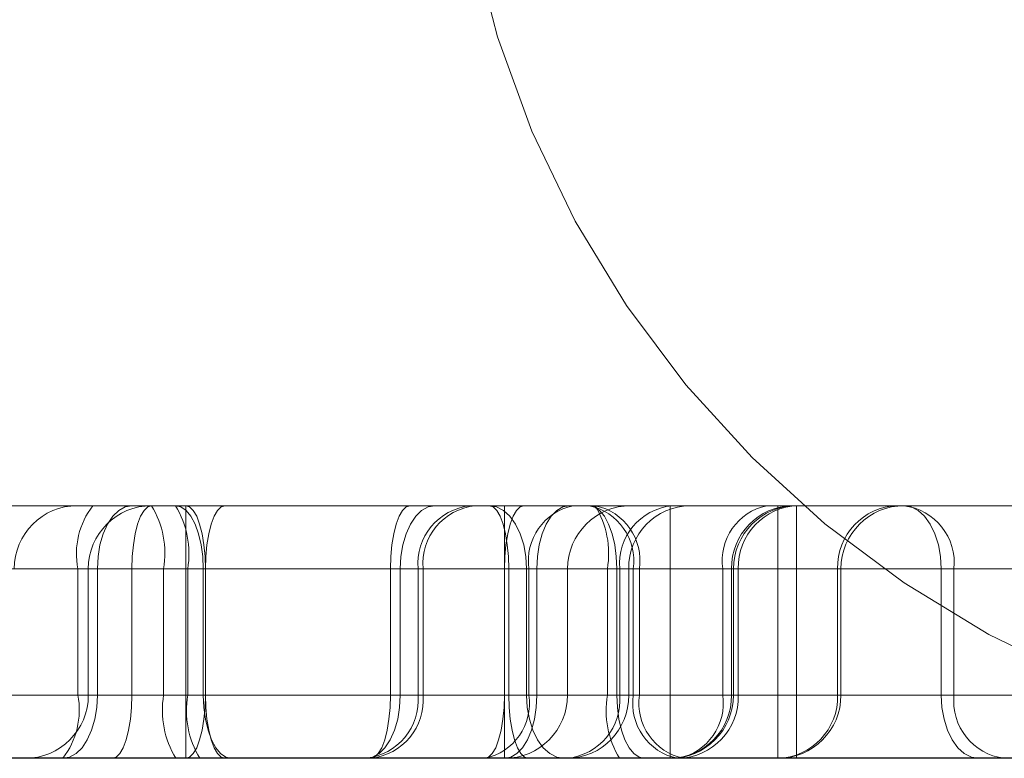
# Model space of a CAD drawing. Header units: inches. Extents: x 1907 to 2452, y -210 to -54.
# Tile 582 of 656: x 1946.87 to 1946.9313, y -84.0844 to -84.0384. Entities that reach past the tile are written whole.
import ezdxf

# ---------------------------------------------------------------- set-up
doc = ezdxf.new("R2010")
doc.units = ezdxf.units.IN
doc.header["$LTSCALE"] = 0.5
doc.header["$MEASUREMENT"] = 0
doc.linetypes.add('HIDDEN', pattern=[0.22499999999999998, 0.15, -0.075])
doc.layers.add('APP-M-S', color=30, linetype='Continuous')

msp = doc.modelspace()

# ---------------------------------------------------------------- linework, layer by layer
at = {"layer": 'APP-M-S', "linetype": 'HIDDEN', "lineweight": 18}
for p, q in [((1946.950739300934, -84.06869681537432), (1946.643652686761, -84.06869681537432)), ((1946.875780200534, -84.06936032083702), (1946.876152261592, -84.06899650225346)), ((1946.875780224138, -84.0693603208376), (1946.876152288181, -84.0689965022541)), ((1946.876152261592, -84.06899650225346), (1946.876555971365, -84.06877246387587)), ((1946.876152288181, -84.0689965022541), (1946.876556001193, -84.06877246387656)), ((1946.876555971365, -84.06877246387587), (1946.876975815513, -84.06869681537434)), ((1946.876556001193, -84.06877246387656), (1946.87697584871, -84.06869681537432)), ((1946.877730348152, -84.06899650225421), (1946.87751915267, -84.0693603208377)), ((1946.877730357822, -84.06899650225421), (1946.877519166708, -84.0693603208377)), ((1946.877959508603, -84.06877246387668), (1946.877730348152, -84.06899650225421)), ((1946.877959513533, -84.06877246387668), (1946.877730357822, -84.06899650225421)), ((1946.878197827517, -84.06869681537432), (1946.877959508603, -84.06877246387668)), ((1946.878197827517, -84.06869681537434), (1946.877959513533, -84.06877246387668)), ((1946.879696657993, -84.06869681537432), (1946.880034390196, -84.06877246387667)), ((1946.879696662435, -84.06869681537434), (1946.880034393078, -84.06877246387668)), ((1946.880034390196, -84.06877246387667), (1946.88035914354, -84.06899650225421)), ((1946.880034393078, -84.06877246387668), (1946.880359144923, -84.06899650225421)), ((1946.88033588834, -84.07263382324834), (1946.88033588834, -84.06869681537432)), ((1946.88033588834, -84.06869681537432), (1946.88033588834, -84.07263382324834)), ((1946.88057420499, -84.06877246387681), (1946.88033588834, -84.06869681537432)), ((1946.88035914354, -84.06899650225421), (1946.880658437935, -84.0693603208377)), ((1946.880359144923, -84.06899650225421), (1946.880658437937, -84.0693603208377)), ((1946.880803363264, -84.06899650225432), (1946.88057420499, -84.06877246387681)), ((1946.88101455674, -84.06936032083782), (1946.880803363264, -84.06899650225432)), ((1946.882311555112, -84.06899650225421), (1946.882100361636, -84.0693603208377)), ((1946.882540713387, -84.06877246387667), (1946.882311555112, -84.06899650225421)), ((1946.882779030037, -84.06869681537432), (1946.882540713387, -84.06877246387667)), ((1946.893630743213, -84.06936032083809), (1946.893841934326, -84.06899650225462)), ((1946.89363077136, -84.06936032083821), (1946.893841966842, -84.06899650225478)), ((1946.893841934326, -84.06899650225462), (1946.894071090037, -84.06877246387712)), ((1946.893841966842, -84.06899650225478), (1946.894071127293, -84.06877246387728)), ((1946.894071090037, -84.06877246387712), (1946.894309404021, -84.06869681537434)), ((1946.894071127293, -84.06877246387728), (1946.894309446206, -84.06869681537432)), ((1946.895033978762, -84.06899650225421), (1946.894661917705, -84.0693603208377)), ((1946.895034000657, -84.06899650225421), (1946.894661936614, -84.0693603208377)), ((1946.895437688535, -84.06877246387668), (1946.895033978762, -84.06899650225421)), ((1946.895437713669, -84.06877246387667), (1946.895034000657, -84.06899650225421)), ((1946.895857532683, -84.06869681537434), (1946.895437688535, -84.06877246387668)), ((1946.895857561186, -84.06869681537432), (1946.895437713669, -84.06877246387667)), ((1946.899699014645, -84.06877246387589), (1946.899244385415, -84.06869681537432)), ((1946.899244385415, -84.06869681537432), (1946.899482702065, -84.06877246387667)), ((1946.899482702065, -84.06877246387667), (1946.89971186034, -84.06899650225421)), ((1946.900136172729, -84.06899650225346), (1946.899699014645, -84.06877246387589)), ((1946.89971186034, -84.06899650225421), (1946.899923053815, -84.0693603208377)), ((1946.900539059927, -84.06936032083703), (1946.900136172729, -84.06899650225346)), ((1946.900194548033, -84.06869681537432), (1946.900194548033, -84.07263382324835)), ((1946.900733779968, -84.06936032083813), (1946.900944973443, -84.06899650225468)), ((1946.900944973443, -84.06899650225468), (1946.901174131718, -84.06877246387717)), ((1946.901174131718, -84.06877246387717), (1946.901412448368, -84.06869681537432)), ((1946.903109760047, -84.06936032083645), (1946.903458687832, -84.06899650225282)), ((1946.903458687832, -84.06899650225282), (1946.903837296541, -84.06877246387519)), ((1946.903837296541, -84.06877246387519), (1946.904231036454, -84.06869681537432)), ((1946.905803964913, -84.0687724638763), (1946.905466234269, -84.06869681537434)), ((1946.905803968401, -84.06877246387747), (1946.905466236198, -84.06869681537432)), ((1946.906128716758, -84.06899650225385), (1946.905803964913, -84.0687724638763)), ((1946.906128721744, -84.06899650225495), (1946.905803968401, -84.06877246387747)), ((1946.906428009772, -84.06936032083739), (1946.906128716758, -84.06899650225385)), ((1946.906428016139, -84.06936032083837), (1946.906128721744, -84.06899650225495)), ((1946.910531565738, -84.06869681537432), (1946.910531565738, -84.07263382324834)), ((1946.910531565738, -84.06869681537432), (1946.910531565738, -84.07263382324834)), ((1946.910531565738, -84.06869681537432), (1946.910531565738, -84.07263382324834)), ((1946.917232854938, -84.06869681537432), (1946.917232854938, -84.07263382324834)), ((1946.918405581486, -84.07263382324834), (1946.918405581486, -84.06869681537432)), ((1946.918405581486, -84.07263382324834), (1946.918405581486, -84.06869681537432)), ((1946.918405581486, -84.07263382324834), (1946.918405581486, -84.06869681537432)), ((1946.925087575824, -84.06869681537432), (1946.925542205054, -84.06877246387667)), ((1946.925542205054, -84.06877246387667), (1946.925979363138, -84.06899650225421)), ((1946.925979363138, -84.06899650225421), (1946.926382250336, -84.0693603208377)), ((1946.87545408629, -84.06984993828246), (1946.875780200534, -84.06936032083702)), ((1946.875454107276, -84.06984993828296), (1946.875780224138, -84.0693603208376)), ((1946.87751915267, -84.0693603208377), (1946.877334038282, -84.06984993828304)), ((1946.877519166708, -84.0693603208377), (1946.87733405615, -84.06984993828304)), ((1946.880658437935, -84.0693603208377), (1946.880920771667, -84.06984993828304)), ((1946.880658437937, -84.0693603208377), (1946.880920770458, -84.06984993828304)), ((1946.881199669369, -84.06984993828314), (1946.88101455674, -84.06936032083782)), ((1946.882100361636, -84.0693603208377), (1946.881915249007, -84.06984993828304)), ((1946.893445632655, -84.06984993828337), (1946.893630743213, -84.06936032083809)), ((1946.893445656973, -84.06984993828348), (1946.89363077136, -84.06936032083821)), ((1946.894661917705, -84.0693603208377), (1946.89433580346, -84.06984993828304)), ((1946.894661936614, -84.0693603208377), (1946.894335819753, -84.06984993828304)), ((1946.899923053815, -84.0693603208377), (1946.900108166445, -84.06984993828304)), ((1946.900892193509, -84.06984993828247), (1946.900539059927, -84.06936032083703)), ((1946.900548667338, -84.0698499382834), (1946.900733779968, -84.06936032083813)), ((1946.902803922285, -84.06984993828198), (1946.903109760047, -84.06936032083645)), ((1946.906690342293, -84.06984993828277), (1946.906428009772, -84.06936032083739)), ((1946.906690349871, -84.06984993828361), (1946.906428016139, -84.06936032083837)), ((1946.926382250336, -84.0693603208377), (1946.926735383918, -84.06984993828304)), ((1946.875186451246, -84.07044653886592), (1946.87545408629, -84.06984993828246)), ((1946.875186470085, -84.0704465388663), (1946.875454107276, -84.06984993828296)), ((1946.877334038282, -84.06984993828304), (1946.87718211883, -84.07044653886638)), ((1946.87733405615, -84.06984993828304), (1946.87718213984, -84.07044653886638)), ((1946.880920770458, -84.06984993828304), (1946.881136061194, -84.07044653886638)), ((1946.880920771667, -84.06984993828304), (1946.881136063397, -84.07044653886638)), ((1946.881351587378, -84.07044653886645), (1946.881199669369, -84.06984993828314)), ((1946.881915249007, -84.06984993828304), (1946.881763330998, -84.07044653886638)), ((1946.893293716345, -84.07044653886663), (1946.893445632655, -84.06984993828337)), ((1946.893293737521, -84.07044653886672), (1946.893445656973, -84.06984993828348)), ((1946.89433580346, -84.06984993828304), (1946.894068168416, -84.07044653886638)), ((1946.894335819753, -84.06984993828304), (1946.894068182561, -84.07044653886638)), ((1946.900108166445, -84.06984993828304), (1946.900260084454, -84.07044653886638)), ((1946.90039674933, -84.07044653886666), (1946.900548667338, -84.0698499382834)), ((1946.90118200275, -84.07044653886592), (1946.900892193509, -84.06984993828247)), ((1946.902552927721, -84.07044653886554), (1946.902803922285, -84.06984993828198)), ((1946.906905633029, -84.07044653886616), (1946.906690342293, -84.06984993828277)), ((1946.9069056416, -84.07044653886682), (1946.906690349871, -84.06984993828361)), ((1946.926735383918, -84.06984993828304), (1946.927025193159, -84.07044653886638)), ((1946.874987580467, -84.07112719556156), (1946.875186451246, -84.07044653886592)), ((1946.874987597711, -84.07112719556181), (1946.875186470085, -84.0704465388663)), ((1946.87718211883, -84.07044653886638), (1946.877069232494, -84.07112719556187)), ((1946.87718213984, -84.07044653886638), (1946.877069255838, -84.07112719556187)), ((1946.881136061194, -84.07044653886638), (1946.881296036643, -84.07112719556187)), ((1946.881136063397, -84.07044653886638), (1946.881296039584, -84.07112719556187)), ((1946.881464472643, -84.07112719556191), (1946.881351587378, -84.07044653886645)), ((1946.881763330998, -84.07044653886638), (1946.881650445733, -84.07112719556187)), ((1946.893180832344, -84.07112719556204), (1946.893293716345, -84.07044653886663)), ((1946.893180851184, -84.0711271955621), (1946.893293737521, -84.07044653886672)), ((1946.894068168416, -84.07044653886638), (1946.893869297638, -84.07112719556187)), ((1946.894068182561, -84.07044653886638), (1946.893869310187, -84.07112719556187)), ((1946.900260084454, -84.07044653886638), (1946.900372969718, -84.07112719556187)), ((1946.900283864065, -84.07112719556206), (1946.90039674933, -84.07044653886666)), ((1946.901397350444, -84.07112719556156), (1946.90118200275, -84.07044653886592)), ((1946.902366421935, -84.07112719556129), (1946.902552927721, -84.07044653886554)), ((1946.907065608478, -84.07112719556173), (1946.906905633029, -84.07044653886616)), ((1946.907065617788, -84.07112719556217), (1946.9069056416, -84.07044653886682)), ((1946.927025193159, -84.07044653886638), (1946.927240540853, -84.07112719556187)), ((1946.874865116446, -84.07186575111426), (1946.874987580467, -84.07112719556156)), ((1946.874865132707, -84.0718657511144), (1946.874987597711, -84.07112719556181)), ((1946.877069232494, -84.07112719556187), (1946.876999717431, -84.07186575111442)), ((1946.877069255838, -84.07112719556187), (1946.876999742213, -84.07186575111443)), ((1946.881296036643, -84.07112719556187), (1946.881394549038, -84.07186575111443)), ((1946.881296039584, -84.07112719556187), (1946.881394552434, -84.07186575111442)), ((1946.881533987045, -84.07186575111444), (1946.881464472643, -84.07112719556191)), ((1946.881650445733, -84.07112719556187), (1946.881580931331, -84.07186575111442)), ((1946.893111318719, -84.07186575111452), (1946.893180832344, -84.07112719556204)), ((1946.893111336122, -84.07186575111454), (1946.893180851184, -84.0711271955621)), ((1946.893869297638, -84.07112719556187), (1946.893746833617, -84.07186575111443)), ((1946.893869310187, -84.07112719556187), (1946.893746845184, -84.07186575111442)), ((1946.900214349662, -84.07186575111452), (1946.900283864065, -84.07112719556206)), ((1946.900372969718, -84.07112719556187), (1946.900442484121, -84.07186575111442)), ((1946.901529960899, -84.07186575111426), (1946.901397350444, -84.07112719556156)), ((1946.902251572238, -84.07186575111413), (1946.902366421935, -84.07112719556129)), ((1946.907164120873, -84.07186575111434), (1946.907065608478, -84.07112719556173)), ((1946.907164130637, -84.07186575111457), (1946.907065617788, -84.07112719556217)), ((1946.927240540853, -84.07112719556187), (1946.927373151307, -84.07186575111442)), ((1946.874823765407, -84.07263382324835), (1946.874865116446, -84.07186575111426)), ((1946.874823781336, -84.07263382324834), (1946.874865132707, -84.0718657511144)), ((1946.876999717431, -84.07186575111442), (1946.876976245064, -84.07263382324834)), ((1946.876999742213, -84.07186575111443), (1946.876976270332, -84.07263382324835)), ((1946.881394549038, -84.07186575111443), (1946.8814278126, -84.07263382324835)), ((1946.881394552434, -84.07186575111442), (1946.881427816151, -84.07263382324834)), ((1946.881557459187, -84.07263382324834), (1946.881533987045, -84.07186575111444)), ((1946.881580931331, -84.07186575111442), (1946.881557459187, -84.07263382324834)), ((1946.89308784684, -84.07263382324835), (1946.893111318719, -84.07186575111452)), ((1946.893087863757, -84.07263382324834), (1946.893111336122, -84.07186575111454)), ((1946.893746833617, -84.07186575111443), (1946.893705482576, -84.07263382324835)), ((1946.893746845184, -84.07186575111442), (1946.893705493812, -84.07263382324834)), ((1946.900190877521, -84.07263382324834), (1946.900214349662, -84.07186575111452)), ((1946.900442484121, -84.07186575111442), (1946.900465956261, -84.07263382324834)), ((1946.90157473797, -84.07263382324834), (1946.901529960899, -84.07186575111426)), ((1946.902212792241, -84.07263382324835), (1946.902251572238, -84.07186575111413)), ((1946.907197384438, -84.07263382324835), (1946.907164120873, -84.07186575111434)), ((1946.907197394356, -84.07263382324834), (1946.907164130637, -84.07186575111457)), ((1946.927373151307, -84.07186575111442), (1946.927417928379, -84.07263382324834)), ((1946.902212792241, -84.07263382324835), (1946.641634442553, -84.07263382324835)), ((1946.950739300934, -84.07263382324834), (1946.643652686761, -84.07263382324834)), ((1946.950739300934, -84.07263382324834), (1946.643652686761, -84.07263382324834)), ((1946.643652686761, -84.07263382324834), (1946.950739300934, -84.07263382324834)), ((1946.950739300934, -84.07263382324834), (1946.643652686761, -84.07263382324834)), ((1946.950739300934, -84.07263382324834), (1946.643652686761, -84.07263382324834)), ((1946.950739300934, -84.07263382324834), (1946.643652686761, -84.07263382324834)), ((1946.950739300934, -84.07263382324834), (1946.643652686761, -84.07263382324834)), ((1946.643652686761, -84.07263382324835), (1946.900194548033, -84.07263382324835)), ((1946.643652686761, -84.07263382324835), (1946.950739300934, -84.07263382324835)), ((1946.683849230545, -84.07263382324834), (1946.952038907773, -84.07263382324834)), ((1946.952038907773, -84.07263382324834), (1946.683849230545, -84.07263382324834)), ((1946.698545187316, -84.07263382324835), (1946.952794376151, -84.07263382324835)), ((1946.950739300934, -84.07263382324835), (1946.700600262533, -84.07263382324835)), ((1946.801549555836, -84.07263382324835), (1946.948522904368, -84.07263382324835)), ((1946.948522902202, -84.07263382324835), (1946.801549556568, -84.07263382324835)), ((1946.824587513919, -84.07263382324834), (1946.917232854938, -84.07263382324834)), ((1946.83128880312, -84.07263382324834), (1946.910531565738, -84.07263382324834)), ((1946.83128880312, -84.07263382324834), (1946.910531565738, -84.07263382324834)), ((1946.83128880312, -84.07263382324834), (1946.910531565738, -84.07263382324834)), ((1946.832233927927, -84.07263382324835), (1946.952930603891, -84.07263382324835)), ((1946.952930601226, -84.07263382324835), (1946.832233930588, -84.07263382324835)), ((1946.880453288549, -84.07263382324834), (1946.847830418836, -84.07263382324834)), ((1946.880453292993, -84.07263382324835), (1946.847830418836, -84.07263382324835)), ((1946.847916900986, -84.07263382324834), (1946.873607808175, -84.07263382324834)), ((1946.847916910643, -84.07263382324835), (1946.87360782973, -84.07263382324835)), ((1946.854783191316, -84.07263382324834), (1946.88033588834, -84.07263382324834)), ((1946.88033588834, -84.07263382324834), (1946.861484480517, -84.07263382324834)), ((1946.873607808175, -84.07263382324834), (1946.873607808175, -84.08050783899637)), ((1946.873607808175, -84.07263382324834), (1946.874823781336, -84.07263382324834)), ((1946.87360782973, -84.07263382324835), (1946.87360782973, -84.08050783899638)), ((1946.87360782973, -84.07263382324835), (1946.874823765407, -84.07263382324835)), ((1946.876976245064, -84.07263382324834), (1946.874260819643, -84.07263382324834)), ((1946.874260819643, -84.08050783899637), (1946.874260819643, -84.07263382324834)), ((1946.874260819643, -84.07263382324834), (1946.878954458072, -84.07263382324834)), ((1946.876976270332, -84.07263382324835), (1946.874260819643, -84.07263382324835)), ((1946.874260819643, -84.07263382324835), (1946.878954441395, -84.07263382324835)), ((1946.874823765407, -84.07263382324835), (1946.893705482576, -84.07263382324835)), ((1946.874823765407, -84.07263382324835), (1946.874823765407, -84.08050783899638)), ((1946.874823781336, -84.07263382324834), (1946.893705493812, -84.07263382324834)), ((1946.874823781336, -84.07263382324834), (1946.874823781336, -84.08050783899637)), ((1946.893087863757, -84.07263382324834), (1946.876976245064, -84.07263382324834)), ((1946.876976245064, -84.08050783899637), (1946.876976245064, -84.07263382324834)), ((1946.89308784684, -84.07263382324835), (1946.876976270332, -84.07263382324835)), ((1946.876976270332, -84.08050783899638), (1946.876976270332, -84.07263382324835)), ((1946.878954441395, -84.07263382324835), (1946.906611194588, -84.07263382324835)), ((1946.878954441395, -84.08050783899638), (1946.878954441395, -84.07263382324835)), ((1946.878954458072, -84.07263382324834), (1946.906611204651, -84.07263382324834)), ((1946.878954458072, -84.08050783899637), (1946.878954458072, -84.07263382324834)), ((1946.881557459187, -84.07263382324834), (1946.88033588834, -84.07263382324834)), ((1946.88033588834, -84.07263382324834), (1946.88033588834, -84.08050783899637)), ((1946.88033588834, -84.07263382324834), (1946.881557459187, -84.07263382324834)), ((1946.88033588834, -84.08050783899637), (1946.88033588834, -84.07263382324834)), ((1946.881427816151, -84.07263382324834), (1946.880453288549, -84.07263382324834)), ((1946.880453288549, -84.08050783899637), (1946.880453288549, -84.07263382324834)), ((1946.8814278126, -84.07263382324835), (1946.880453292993, -84.07263382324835)), ((1946.880453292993, -84.08050783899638), (1946.880453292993, -84.07263382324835)), ((1946.907197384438, -84.07263382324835), (1946.8814278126, -84.07263382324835)), ((1946.8814278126, -84.08050783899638), (1946.8814278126, -84.07263382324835)), ((1946.881427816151, -84.08050783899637), (1946.881427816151, -84.07263382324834)), ((1946.907197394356, -84.07263382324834), (1946.881427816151, -84.07263382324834)), ((1946.900190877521, -84.07263382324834), (1946.881557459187, -84.07263382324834)), ((1946.881557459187, -84.07263382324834), (1946.881557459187, -84.08050783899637)), ((1946.881557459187, -84.07263382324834), (1946.900465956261, -84.07263382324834)), ((1946.881557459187, -84.08050783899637), (1946.881557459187, -84.07263382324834)), ((1946.895120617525, -84.07263382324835), (1946.89308784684, -84.07263382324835)), ((1946.89308784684, -84.07263382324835), (1946.89308784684, -84.08050783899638)), ((1946.895120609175, -84.07263382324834), (1946.893087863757, -84.07263382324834)), ((1946.893087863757, -84.07263382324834), (1946.893087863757, -84.08050783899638)), ((1946.893705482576, -84.07263382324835), (1946.893705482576, -84.08050783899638)), ((1946.893705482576, -84.07263382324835), (1946.894807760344, -84.07263382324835)), ((1946.893705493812, -84.07263382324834), (1946.893705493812, -84.08050783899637)), ((1946.893705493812, -84.07263382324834), (1946.894807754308, -84.07263382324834)), ((1946.894807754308, -84.07263382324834), (1946.907378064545, -84.07263382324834)), ((1946.894807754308, -84.07263382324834), (1946.894807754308, -84.08050783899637)), ((1946.894807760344, -84.07263382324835), (1946.907378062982, -84.07263382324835)), ((1946.894807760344, -84.07263382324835), (1946.894807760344, -84.08050783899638)), ((1946.907378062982, -84.07263382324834), (1946.895120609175, -84.07263382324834)), ((1946.895120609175, -84.07263382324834), (1946.895120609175, -84.08050783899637)), ((1946.907378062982, -84.07263382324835), (1946.895120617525, -84.07263382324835)), ((1946.895120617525, -84.07263382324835), (1946.895120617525, -84.08050783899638)), ((1946.90172373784, -84.07263382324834), (1946.900190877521, -84.07263382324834)), ((1946.900190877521, -84.07263382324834), (1946.900190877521, -84.08050783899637)), ((1946.900194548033, -84.07263382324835), (1946.904125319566, -84.07263382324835)), ((1946.900194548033, -84.07263382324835), (1946.900194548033, -84.08050783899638)), ((1946.900465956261, -84.07263382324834), (1946.90157473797, -84.07263382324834)), ((1946.900465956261, -84.08050783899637), (1946.900465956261, -84.07263382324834)), ((1946.90157473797, -84.07263382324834), (1946.927417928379, -84.07263382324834)), ((1946.90157473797, -84.08050783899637), (1946.90157473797, -84.07263382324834)), ((1946.913798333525, -84.07263382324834), (1946.90172373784, -84.07263382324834)), ((1946.90172373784, -84.07263382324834), (1946.90172373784, -84.08050783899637)), ((1946.902212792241, -84.07263382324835), (1946.902212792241, -84.08050783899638)), ((1946.904131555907, -84.08050783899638), (1946.904131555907, -84.07263382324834)), ((1946.906611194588, -84.07263382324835), (1946.908609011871, -84.07263382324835)), ((1946.906611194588, -84.08050783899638), (1946.906611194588, -84.07263382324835)), ((1946.906611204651, -84.07263382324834), (1946.908609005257, -84.07263382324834)), ((1946.906611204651, -84.08050783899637), (1946.906611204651, -84.07263382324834)), ((1946.908220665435, -84.07263382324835), (1946.907197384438, -84.07263382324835)), ((1946.907197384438, -84.08050783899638), (1946.907197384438, -84.07263382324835)), ((1946.908220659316, -84.07263382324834), (1946.907197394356, -84.07263382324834)), ((1946.907197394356, -84.08050783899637), (1946.907197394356, -84.07263382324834)), ((1946.907938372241, -84.07263382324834), (1946.907378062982, -84.07263382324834)), ((1946.907378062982, -84.07263382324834), (1946.907378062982, -84.08050783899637)), ((1946.907378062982, -84.07263382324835), (1946.907378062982, -84.08050783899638)), ((1946.907378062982, -84.07263382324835), (1946.907938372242, -84.07263382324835)), ((1946.907938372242, -84.07263382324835), (1946.907378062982, -84.07263382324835)), ((1946.907378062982, -84.07263382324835), (1946.907378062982, -84.08050783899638)), ((1946.907378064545, -84.07263382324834), (1946.907378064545, -84.08050783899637)), ((1946.907378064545, -84.07263382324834), (1946.90793837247, -84.07263382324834)), ((1946.90793837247, -84.07263382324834), (1946.90793837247, -84.08050783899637)), ((1946.90793837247, -84.07263382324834), (1946.914346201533, -84.07263382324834)), ((1946.914346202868, -84.07263382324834), (1946.907938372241, -84.07263382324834)), ((1946.907938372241, -84.07263382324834), (1946.907938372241, -84.08050783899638)), ((1946.907938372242, -84.07263382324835), (1946.907938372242, -84.08050783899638)), ((1946.907938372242, -84.07263382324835), (1946.914346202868, -84.07263382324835)), ((1946.914346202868, -84.07263382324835), (1946.907938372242, -84.07263382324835)), ((1946.907938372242, -84.07263382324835), (1946.907938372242, -84.08050783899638)), ((1946.934112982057, -84.07263382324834), (1946.908220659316, -84.07263382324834)), ((1946.908220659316, -84.08050783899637), (1946.908220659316, -84.07263382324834)), ((1946.934112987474, -84.07263382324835), (1946.908220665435, -84.07263382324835)), ((1946.908220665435, -84.08050783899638), (1946.908220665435, -84.07263382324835)), ((1946.908609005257, -84.07263382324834), (1946.93411299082, -84.07263382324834)), ((1946.908609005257, -84.08050783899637), (1946.908609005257, -84.07263382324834)), ((1946.908609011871, -84.07263382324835), (1946.934112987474, -84.07263382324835)), ((1946.908609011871, -84.08050783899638), (1946.908609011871, -84.07263382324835)), ((1946.910531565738, -84.07263382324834), (1946.914468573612, -84.07263382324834)), ((1946.910531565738, -84.07263382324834), (1946.910531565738, -84.08050783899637)), ((1946.910531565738, -84.07263382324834), (1946.914468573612, -84.07263382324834)), ((1946.910531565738, -84.07263382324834), (1946.910531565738, -84.08050783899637)), ((1946.910531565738, -84.07263382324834), (1946.914468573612, -84.07263382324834)), ((1946.910531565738, -84.07263382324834), (1946.910531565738, -84.08050783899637)), ((1946.914770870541, -84.07263382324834), (1946.913798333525, -84.07263382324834)), ((1946.913798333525, -84.07263382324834), (1946.913798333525, -84.08050783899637)), ((1946.914346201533, -84.07263382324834), (1946.914346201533, -84.08050783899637)), ((1946.914346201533, -84.07263382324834), (1946.914468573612, -84.07263382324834)), ((1946.914346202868, -84.07263382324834), (1946.914346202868, -84.08050783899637)), ((1946.914468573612, -84.07263382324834), (1946.914346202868, -84.07263382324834)), ((1946.914346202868, -84.07263382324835), (1946.914346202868, -84.08050783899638)), ((1946.914346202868, -84.07263382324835), (1946.914468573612, -84.07263382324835)), ((1946.914468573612, -84.07263382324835), (1946.914346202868, -84.07263382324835)), ((1946.914346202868, -84.07263382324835), (1946.914346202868, -84.08050783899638)), ((1946.914468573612, -84.07263382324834), (1946.914468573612, -84.08050783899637)), ((1946.914468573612, -84.07263382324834), (1946.918405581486, -84.07263382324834)), ((1946.914468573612, -84.07263382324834), (1946.918405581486, -84.07263382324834)), ((1946.914468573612, -84.07263382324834), (1946.918405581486, -84.07263382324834)), ((1946.920959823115, -84.07263382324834), (1946.914770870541, -84.07263382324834)), ((1946.914770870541, -84.07263382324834), (1946.914770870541, -84.08050783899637)), ((1946.917232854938, -84.07263382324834), (1946.921169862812, -84.07263382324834)), ((1946.917232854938, -84.07263382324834), (1946.917232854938, -84.08050783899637)), ((1946.918405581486, -84.07263382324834), (1946.950739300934, -84.07263382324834)), ((1946.918405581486, -84.08050783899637), (1946.918405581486, -84.07263382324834)), ((1946.918405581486, -84.07263382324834), (1946.950739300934, -84.07263382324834)), ((1946.918405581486, -84.08050783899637), (1946.918405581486, -84.07263382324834)), ((1946.918405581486, -84.07263382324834), (1946.950739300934, -84.07263382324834)), ((1946.918405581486, -84.08050783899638), (1946.918405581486, -84.07263382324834)), ((1946.921169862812, -84.07263382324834), (1946.920959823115, -84.07263382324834)), ((1946.920959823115, -84.07263382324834), (1946.920959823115, -84.08050783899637)), ((1946.921169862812, -84.07263382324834), (1946.921169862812, -84.08050783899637)), ((1946.927417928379, -84.07263382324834), (1946.928213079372, -84.07263382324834)), ((1946.927417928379, -84.08050783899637), (1946.927417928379, -84.07263382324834)), ((1946.928213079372, -84.07263382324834), (1946.947424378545, -84.07263382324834)), ((1946.928213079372, -84.08050783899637), (1946.928213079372, -84.07263382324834)), ((1946.902212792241, -84.08050783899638), (1946.641634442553, -84.08050783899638)), ((1946.950739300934, -84.08050783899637), (1946.643652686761, -84.08050783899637)), ((1946.950739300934, -84.08050783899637), (1946.643652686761, -84.08050783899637)), ((1946.643652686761, -84.08050783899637), (1946.950739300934, -84.08050783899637)), ((1946.950739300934, -84.08050783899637), (1946.643652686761, -84.08050783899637)), ((1946.950739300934, -84.08050783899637), (1946.643652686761, -84.08050783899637)), ((1946.950739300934, -84.08050783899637), (1946.643652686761, -84.08050783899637)), ((1946.950739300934, -84.08050783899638), (1946.643652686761, -84.08050783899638)), ((1946.643652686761, -84.08050783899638), (1946.900194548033, -84.08050783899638)), ((1946.643652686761, -84.08050783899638), (1946.950739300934, -84.08050783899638)), ((1946.683849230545, -84.08050783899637), (1946.952038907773, -84.08050783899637)), ((1946.952038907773, -84.08050783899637), (1946.683849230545, -84.08050783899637)), ((1946.698545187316, -84.08050783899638), (1946.952794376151, -84.08050783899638)), ((1946.950739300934, -84.08050783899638), (1946.700600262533, -84.08050783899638)), ((1946.801549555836, -84.08050783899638), (1946.948522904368, -84.08050783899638)), ((1946.948522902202, -84.08050783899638), (1946.801549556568, -84.08050783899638)), ((1946.824587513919, -84.08050783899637), (1946.917232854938, -84.08050783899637)), ((1946.83128880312, -84.08050783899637), (1946.910531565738, -84.08050783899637)), ((1946.83128880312, -84.08050783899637), (1946.910531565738, -84.08050783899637)), ((1946.83128880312, -84.08050783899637), (1946.910531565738, -84.08050783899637)), ((1946.832233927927, -84.08050783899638), (1946.952930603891, -84.08050783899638)), ((1946.952930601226, -84.08050783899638), (1946.832233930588, -84.08050783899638)), ((1946.880453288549, -84.08050783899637), (1946.847830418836, -84.08050783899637)), ((1946.880453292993, -84.08050783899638), (1946.847830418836, -84.08050783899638)), ((1946.847916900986, -84.08050783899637), (1946.873607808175, -84.08050783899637)), ((1946.847916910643, -84.08050783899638), (1946.87360782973, -84.08050783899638)), ((1946.854783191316, -84.08050783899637), (1946.88033588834, -84.08050783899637)), ((1946.88033588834, -84.08050783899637), (1946.861484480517, -84.08050783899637)), ((1946.874823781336, -84.08050783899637), (1946.873607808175, -84.08050783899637)), ((1946.874823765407, -84.08050783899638), (1946.87360782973, -84.08050783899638)), ((1946.874260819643, -84.08050783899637), (1946.876976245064, -84.08050783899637)), ((1946.878954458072, -84.08050783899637), (1946.874260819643, -84.08050783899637)), ((1946.874260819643, -84.08050783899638), (1946.876976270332, -84.08050783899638)), ((1946.878954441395, -84.08050783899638), (1946.874260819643, -84.08050783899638)), ((1946.87478241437, -84.0812759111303), (1946.874823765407, -84.08050783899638)), ((1946.874782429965, -84.08127591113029), (1946.874823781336, -84.08050783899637)), ((1946.874823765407, -84.08050783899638), (1946.893705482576, -84.08050783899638)), ((1946.874823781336, -84.08050783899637), (1946.893705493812, -84.08050783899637)), ((1946.876976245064, -84.08050783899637), (1946.8769527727, -84.08127591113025)), ((1946.876976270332, -84.08050783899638), (1946.876952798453, -84.08127591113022)), ((1946.893087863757, -84.08050783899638), (1946.876976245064, -84.08050783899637)), ((1946.89308784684, -84.08050783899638), (1946.876976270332, -84.08050783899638)), ((1946.878954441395, -84.08050783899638), (1946.906611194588, -84.08050783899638)), ((1946.878954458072, -84.08050783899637), (1946.906611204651, -84.08050783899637)), ((1946.88033588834, -84.08444484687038), (1946.88033588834, -84.08050783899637)), ((1946.88033588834, -84.08050783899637), (1946.881557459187, -84.08050783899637)), ((1946.88033588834, -84.08050783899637), (1946.88033588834, -84.08444484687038)), ((1946.881557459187, -84.08050783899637), (1946.88033588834, -84.08050783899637)), ((1946.880453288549, -84.08050783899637), (1946.881427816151, -84.08050783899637)), ((1946.880453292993, -84.08050783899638), (1946.8814278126, -84.08050783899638)), ((1946.907197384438, -84.08050783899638), (1946.8814278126, -84.08050783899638)), ((1946.8814278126, -84.08050783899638), (1946.881461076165, -84.08127591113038)), ((1946.907197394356, -84.08050783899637), (1946.881427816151, -84.08050783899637)), ((1946.881427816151, -84.08050783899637), (1946.881461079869, -84.08127591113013)), ((1946.881557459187, -84.08050783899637), (1946.881533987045, -84.08127591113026)), ((1946.900190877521, -84.08050783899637), (1946.881557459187, -84.08050783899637)), ((1946.881557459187, -84.08050783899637), (1946.900465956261, -84.08050783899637)), ((1946.881580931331, -84.08127591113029), (1946.881557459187, -84.08050783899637)), ((1946.893064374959, -84.0812759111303), (1946.89308784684, -84.08050783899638)), ((1946.893064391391, -84.08127591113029), (1946.893087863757, -84.08050783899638)), ((1946.89308784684, -84.08050783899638), (1946.895120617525, -84.08050783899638)), ((1946.893087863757, -84.08050783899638), (1946.895120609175, -84.08050783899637)), ((1946.893705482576, -84.08050783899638), (1946.893664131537, -84.0812759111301)), ((1946.893705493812, -84.08050783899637), (1946.893664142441, -84.08127591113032)), ((1946.894807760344, -84.08050783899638), (1946.893705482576, -84.08050783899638)), ((1946.894807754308, -84.08050783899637), (1946.893705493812, -84.08050783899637)), ((1946.894807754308, -84.08050783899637), (1946.907378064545, -84.08050783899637)), ((1946.894807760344, -84.08050783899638), (1946.907378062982, -84.08050783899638)), ((1946.907378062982, -84.08050783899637), (1946.895120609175, -84.08050783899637)), ((1946.907378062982, -84.08050783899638), (1946.895120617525, -84.08050783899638)), ((1946.900167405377, -84.08127591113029), (1946.900190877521, -84.08050783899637)), ((1946.900190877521, -84.08050783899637), (1946.90172373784, -84.08050783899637)), ((1946.900194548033, -84.08050783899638), (1946.900194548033, -84.0844448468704)), ((1946.900194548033, -84.08050783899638), (1946.904125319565, -84.08050783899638)), ((1946.90157473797, -84.08050783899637), (1946.900465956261, -84.08050783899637)), ((1946.900465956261, -84.08050783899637), (1946.900489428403, -84.08127591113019)), ((1946.90157473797, -84.08050783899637), (1946.927417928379, -84.08050783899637)), ((1946.901619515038, -84.08127591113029), (1946.90157473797, -84.08050783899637)), ((1946.913798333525, -84.08050783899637), (1946.90172373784, -84.08050783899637)), ((1946.902174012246, -84.0812759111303), (1946.902212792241, -84.08050783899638)), ((1946.908609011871, -84.08050783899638), (1946.906611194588, -84.08050783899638)), ((1946.908609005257, -84.08050783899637), (1946.906611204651, -84.08050783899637)), ((1946.907197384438, -84.08050783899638), (1946.908220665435, -84.08050783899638)), ((1946.907230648, -84.0812759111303), (1946.907197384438, -84.08050783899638)), ((1946.907197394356, -84.08050783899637), (1946.908220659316, -84.08050783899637)), ((1946.907230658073, -84.08127591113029), (1946.907197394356, -84.08050783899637)), ((1946.907378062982, -84.08050783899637), (1946.907938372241, -84.08050783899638)), ((1946.907938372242, -84.08050783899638), (1946.907378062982, -84.08050783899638)), ((1946.907378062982, -84.08050783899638), (1946.907938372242, -84.08050783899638)), ((1946.90793837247, -84.08050783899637), (1946.907378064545, -84.08050783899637)), ((1946.90793837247, -84.08050783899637), (1946.914346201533, -84.08050783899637)), ((1946.914346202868, -84.08050783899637), (1946.907938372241, -84.08050783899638)), ((1946.907938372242, -84.08050783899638), (1946.914346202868, -84.08050783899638)), ((1946.914346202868, -84.08050783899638), (1946.907938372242, -84.08050783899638)), ((1946.934112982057, -84.08050783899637), (1946.908220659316, -84.08050783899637)), ((1946.934112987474, -84.08050783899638), (1946.908220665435, -84.08050783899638)), ((1946.908609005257, -84.08050783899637), (1946.93411299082, -84.08050783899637)), ((1946.908609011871, -84.08050783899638), (1946.934112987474, -84.08050783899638)), ((1946.910531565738, -84.08050783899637), (1946.910531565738, -84.08444484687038)), ((1946.914468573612, -84.08050783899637), (1946.910531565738, -84.08050783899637)), ((1946.910531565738, -84.08050783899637), (1946.910531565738, -84.08444484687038)), ((1946.914468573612, -84.08050783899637), (1946.910531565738, -84.08050783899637)), ((1946.910531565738, -84.08050783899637), (1946.910531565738, -84.0844448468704)), ((1946.914468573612, -84.08050783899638), (1946.910531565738, -84.08050783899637)), ((1946.913798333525, -84.08050783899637), (1946.914770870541, -84.08050783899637)), ((1946.914468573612, -84.08050783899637), (1946.914346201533, -84.08050783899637)), ((1946.914346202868, -84.08050783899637), (1946.914468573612, -84.08050783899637)), ((1946.914468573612, -84.08050783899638), (1946.914346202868, -84.08050783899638)), ((1946.914346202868, -84.08050783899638), (1946.914468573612, -84.08050783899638)), ((1946.918405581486, -84.08050783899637), (1946.914468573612, -84.08050783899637)), ((1946.918405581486, -84.08050783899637), (1946.914468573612, -84.08050783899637)), ((1946.918405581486, -84.08050783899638), (1946.914468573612, -84.08050783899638)), ((1946.920959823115, -84.08050783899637), (1946.914770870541, -84.08050783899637)), ((1946.917232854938, -84.08050783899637), (1946.917232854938, -84.08444484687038)), ((1946.921169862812, -84.08050783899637), (1946.917232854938, -84.08050783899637)), ((1946.918405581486, -84.08444484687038), (1946.918405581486, -84.08050783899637)), ((1946.918405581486, -84.08050783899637), (1946.950739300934, -84.08050783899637)), ((1946.918405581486, -84.08444484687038), (1946.918405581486, -84.08050783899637)), ((1946.918405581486, -84.08050783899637), (1946.950739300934, -84.08050783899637)), ((1946.918405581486, -84.0844448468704), (1946.918405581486, -84.08050783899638)), ((1946.918405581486, -84.08050783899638), (1946.950739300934, -84.08050783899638)), ((1946.920959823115, -84.08050783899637), (1946.921169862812, -84.08050783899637)), ((1946.928213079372, -84.08050783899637), (1946.927417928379, -84.08050783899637)), ((1946.927417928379, -84.08050783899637), (1946.92746270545, -84.08127591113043)), ((1946.928213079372, -84.08050783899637), (1946.947424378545, -84.08050783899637)), ((1946.874659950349, -84.08201446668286), (1946.87478241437, -84.0812759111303)), ((1946.874659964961, -84.08201446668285), (1946.874782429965, -84.08127591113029)), ((1946.8769527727, -84.08127591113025), (1946.876883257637, -84.08201446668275)), ((1946.876952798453, -84.08127591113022), (1946.876883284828, -84.08201446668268)), ((1946.881461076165, -84.08127591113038), (1946.88155958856, -84.082014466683)), ((1946.881461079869, -84.08127591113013), (1946.881559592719, -84.08201446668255)), ((1946.881533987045, -84.08127591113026), (1946.881464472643, -84.08201446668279)), ((1946.881650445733, -84.08201446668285), (1946.881580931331, -84.08127591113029)), ((1946.892994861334, -84.08201446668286), (1946.893064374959, -84.0812759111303)), ((1946.892994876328, -84.08201446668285), (1946.893064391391, -84.08127591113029)), ((1946.893664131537, -84.0812759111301), (1946.893541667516, -84.08201446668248)), ((1946.893664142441, -84.08127591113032), (1946.893541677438, -84.08201446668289)), ((1946.900097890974, -84.08201446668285), (1946.900167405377, -84.08127591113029)), ((1946.900489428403, -84.08127591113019), (1946.900558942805, -84.08201446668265)), ((1946.901752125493, -84.08201446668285), (1946.901619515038, -84.08127591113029)), ((1946.90205916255, -84.08201446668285), (1946.902174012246, -84.0812759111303)), ((1946.907329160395, -84.08201446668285), (1946.907230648, -84.0812759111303)), ((1946.907329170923, -84.08201446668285), (1946.907230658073, -84.08127591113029)), ((1946.92746270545, -84.08127591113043), (1946.927595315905, -84.0820144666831)), ((1946.874461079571, -84.08269512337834), (1946.874659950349, -84.08201446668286)), ((1946.874461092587, -84.08269512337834), (1946.874659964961, -84.08201446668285)), ((1946.876883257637, -84.08201446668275), (1946.876770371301, -84.0826951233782)), ((1946.876883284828, -84.08201446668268), (1946.876770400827, -84.0826951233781)), ((1946.881464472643, -84.08201446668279), (1946.881351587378, -84.08269512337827)), ((1946.88155958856, -84.082014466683), (1946.881719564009, -84.08269512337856)), ((1946.881559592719, -84.08201446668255), (1946.881719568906, -84.0826951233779)), ((1946.881763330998, -84.08269512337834), (1946.881650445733, -84.08201446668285)), ((1946.892881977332, -84.08269512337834), (1946.892994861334, -84.08201446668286)), ((1946.892881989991, -84.08269512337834), (1946.892994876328, -84.08201446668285)), ((1946.893541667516, -84.08201446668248), (1946.893342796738, -84.08269512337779)), ((1946.893541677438, -84.08201446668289), (1946.893342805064, -84.0826951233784)), ((1946.89998500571, -84.08269512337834), (1946.900097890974, -84.08201446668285)), ((1946.900558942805, -84.08201446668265), (1946.90067182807, -84.08269512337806)), ((1946.901967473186, -84.08269512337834), (1946.901752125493, -84.08201446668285)), ((1946.901872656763, -84.08269512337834), (1946.90205916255, -84.08201446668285)), ((1946.907489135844, -84.08269512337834), (1946.907329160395, -84.08201446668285)), ((1946.90748914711, -84.08269512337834), (1946.907329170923, -84.08201446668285)), ((1946.927595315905, -84.0820144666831), (1946.927810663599, -84.08269512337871)), ((1946.873867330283, -84.08378134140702), (1946.874193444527, -84.08329172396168)), ((1946.873867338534, -84.08378134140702), (1946.874193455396, -84.08329172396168)), ((1946.874193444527, -84.08329172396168), (1946.874461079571, -84.08269512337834)), ((1946.874193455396, -84.08329172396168), (1946.874461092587, -84.08269512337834)), ((1946.876618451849, -84.0832917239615), (1946.876433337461, -84.0837813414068)), ((1946.876618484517, -84.08329172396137), (1946.876433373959, -84.08378134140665)), ((1946.876770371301, -84.0826951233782), (1946.876618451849, -84.0832917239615)), ((1946.876770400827, -84.0826951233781), (1946.876618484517, -84.08329172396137)), ((1946.881199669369, -84.08329172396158), (1946.88101455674, -84.0837813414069)), ((1946.881351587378, -84.08269512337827), (1946.881199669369, -84.08329172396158)), ((1946.881719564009, -84.08269512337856), (1946.881934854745, -84.08329172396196)), ((1946.881719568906, -84.0826951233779), (1946.881934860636, -84.08329172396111)), ((1946.881915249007, -84.08329172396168), (1946.881763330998, -84.08269512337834)), ((1946.882100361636, -84.08378134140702), (1946.881915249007, -84.08329172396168)), ((1946.881934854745, -84.08329172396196), (1946.882197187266, -84.08378134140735)), ((1946.881934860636, -84.08329172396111), (1946.882197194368, -84.08378134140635)), ((1946.892544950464, -84.08378134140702), (1946.892730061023, -84.08329172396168)), ((1946.892544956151, -84.08378134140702), (1946.892730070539, -84.08329172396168)), ((1946.892730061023, -84.08329172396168), (1946.892881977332, -84.08269512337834)), ((1946.892730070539, -84.08329172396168), (1946.892881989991, -84.08269512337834)), ((1946.893075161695, -84.08329172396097), (1946.892749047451, -84.0837813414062)), ((1946.893075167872, -84.08329172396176), (1946.892749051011, -84.0837813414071)), ((1946.893342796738, -84.08269512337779), (1946.893075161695, -84.08329172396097)), ((1946.893342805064, -84.0826951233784), (1946.893075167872, -84.08329172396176)), ((1946.899647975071, -84.08378134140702), (1946.899833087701, -84.08329172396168)), ((1946.899833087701, -84.08329172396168), (1946.89998500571, -84.08269512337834)), ((1946.90067182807, -84.08269512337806), (1946.900823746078, -84.08329172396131)), ((1946.900823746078, -84.08329172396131), (1946.901008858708, -84.08378134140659)), ((1946.901315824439, -84.08378134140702), (1946.9016216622, -84.08329172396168)), ((1946.9016216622, -84.08329172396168), (1946.901872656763, -84.08269512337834)), ((1946.902257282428, -84.08329172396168), (1946.901967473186, -84.08269512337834)), ((1946.90261041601, -84.08378134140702), (1946.902257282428, -84.08329172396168)), ((1946.90770442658, -84.08329172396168), (1946.907489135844, -84.08269512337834)), ((1946.90770443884, -84.08329172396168), (1946.90748914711, -84.08269512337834)), ((1946.907966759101, -84.08378134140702), (1946.90770442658, -84.08329172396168)), ((1946.907966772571, -84.08378134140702), (1946.90770443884, -84.08329172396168)), ((1946.927810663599, -84.08269512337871), (1946.92810047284, -84.08329172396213)), ((1946.92810047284, -84.08329172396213), (1946.928453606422, -84.08378134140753)), ((1946.873495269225, -84.08414515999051), (1946.873867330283, -84.08378134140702)), ((1946.873495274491, -84.08414515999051), (1946.873867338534, -84.08378134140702)), ((1946.876433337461, -84.0837813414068), (1946.87622214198, -84.08414515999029)), ((1946.876433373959, -84.08378134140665), (1946.876222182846, -84.0841451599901)), ((1946.88101455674, -84.0837813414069), (1946.880803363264, -84.08414515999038)), ((1946.882311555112, -84.08414515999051), (1946.882100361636, -84.08378134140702)), ((1946.882197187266, -84.08378134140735), (1946.88249648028, -84.08414515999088)), ((1946.882197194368, -84.08378134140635), (1946.882496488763, -84.08414515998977)), ((1946.892333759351, -84.08414515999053), (1946.892544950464, -84.08378134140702)), ((1946.89233376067, -84.08414515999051), (1946.892544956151, -84.08378134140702)), ((1946.892749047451, -84.0837813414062), (1946.892376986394, -84.08414515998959)), ((1946.892749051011, -84.0837813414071), (1946.892376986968, -84.08414515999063)), ((1946.899436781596, -84.08414515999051), (1946.899647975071, -84.08378134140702)), ((1946.900966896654, -84.08414515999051), (1946.901315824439, -84.08378134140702)), ((1946.901008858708, -84.08378134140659), (1946.901220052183, -84.08414515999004)), ((1946.903013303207, -84.08414515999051), (1946.90261041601, -84.08378134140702)), ((1946.908266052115, -84.08414515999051), (1946.907966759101, -84.08378134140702)), ((1946.908266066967, -84.08414515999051), (1946.907966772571, -84.08378134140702)), ((1946.928453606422, -84.08378134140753), (1946.92885649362, -84.08414515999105)), ((1946.872671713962, -84.08444484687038), (1946.873091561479, -84.08436919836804)), ((1946.872671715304, -84.0844448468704), (1946.873091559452, -84.08436919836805)), ((1946.873091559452, -84.08436919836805), (1946.873495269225, -84.08414515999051)), ((1946.873091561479, -84.08436919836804), (1946.873495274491, -84.08414515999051)), ((1946.875992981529, -84.0843691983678), (1946.875754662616, -84.08444484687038)), ((1946.875993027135, -84.08436919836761), (1946.875754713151, -84.0844448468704)), ((1946.87622214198, -84.08414515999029), (1946.875992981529, -84.0843691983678)), ((1946.876222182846, -84.0841451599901), (1946.875993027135, -84.08436919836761)), ((1946.88057420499, -84.08436919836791), (1946.88033588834, -84.08444484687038)), ((1946.880803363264, -84.08414515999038), (1946.88057420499, -84.08436919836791)), ((1946.882540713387, -84.08436919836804), (1946.882311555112, -84.08414515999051)), ((1946.88249648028, -84.08414515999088), (1946.882821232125, -84.08436919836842)), ((1946.882496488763, -84.08414515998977), (1946.882821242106, -84.08436919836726)), ((1946.882779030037, -84.08444484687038), (1946.882540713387, -84.08436919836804)), ((1946.882821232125, -84.08436919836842), (1946.883158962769, -84.0844448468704)), ((1946.882821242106, -84.08436919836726), (1946.883158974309, -84.08444484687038)), ((1946.891973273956, -84.08436919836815), (1946.891553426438, -84.08444484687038)), ((1946.891973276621, -84.08436919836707), (1946.891553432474, -84.0844448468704)), ((1946.891866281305, -84.08444484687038), (1946.892104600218, -84.08436919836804)), ((1946.891866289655, -84.0844448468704), (1946.892104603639, -84.08436919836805)), ((1946.892376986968, -84.08414515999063), (1946.891973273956, -84.08436919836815)), ((1946.892376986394, -84.08414515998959), (1946.891973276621, -84.08436919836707)), ((1946.892104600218, -84.08436919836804), (1946.89233376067, -84.08414515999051)), ((1946.892104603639, -84.08436919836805), (1946.892333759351, -84.08414515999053)), ((1946.898969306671, -84.08444484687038), (1946.899207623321, -84.08436919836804)), ((1946.899207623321, -84.08436919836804), (1946.899436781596, -84.08414515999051)), ((1946.900194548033, -84.0844448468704), (1946.900588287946, -84.08436919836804)), ((1946.900588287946, -84.08436919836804), (1946.900966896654, -84.08414515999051)), ((1946.901220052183, -84.08414515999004), (1946.901449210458, -84.08436919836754)), ((1946.901449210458, -84.08436919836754), (1946.901687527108, -84.08444484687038)), ((1946.903450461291, -84.08436919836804), (1946.903013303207, -84.08414515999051)), ((1946.903905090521, -84.08444484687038), (1946.903450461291, -84.08436919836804)), ((1946.90859080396, -84.08436919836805), (1946.908266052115, -84.08414515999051)), ((1946.908590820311, -84.08436919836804), (1946.908266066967, -84.08414515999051)), ((1946.908928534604, -84.0844448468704), (1946.90859080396, -84.08436919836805)), ((1946.908928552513, -84.08444484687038), (1946.908590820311, -84.08436919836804)), ((1946.92885649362, -84.08414515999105), (1946.929293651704, -84.08436919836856)), ((1946.929293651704, -84.08436919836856), (1946.929748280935, -84.08444484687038))]:
    msp.add_line(p, q, dxfattribs=at)
at = {"layer": 'APP-M-S', "linetype": 'Continuous', "lineweight": 25}
msp.add_line((1964.86806213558, -84.08444484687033), (1943.608219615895, -84.08444484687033), dxfattribs=at)
at = {"layer": 'APP-M-S', "linetype": 'HIDDEN', "lineweight": 18}
for centre, radius, start, end in [((1946.960881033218, -84.02044484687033), 0.06400000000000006, 180, 270), ((1946.873578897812, -84.07263382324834), 0.003937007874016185, 90, 180), ((1946.878449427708, -84.07170521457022), 0.004929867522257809, 142.3931878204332, 190.8573139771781), ((1946.87844937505, -84.07170521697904), 0.004929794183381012, 142.3924959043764, 190.8574489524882), ((1946.878197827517, -84.07263382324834), 0.003937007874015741, 90, 180), ((1946.873265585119, -84.07168592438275), 0.005767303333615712, 350.54009458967, 31.21730839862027), ((1946.873265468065, -84.07168592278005), 0.005767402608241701, 350.5402427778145, 31.2166920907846), ((1946.874764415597, -84.0716859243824), 0.005767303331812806, 350.5400945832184, 31.21730840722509), ((1946.874764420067, -84.07168592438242), 0.005767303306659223, 350.5400945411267, 31.21730855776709), ((1946.898439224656, -84.07232207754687), 0.003644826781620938, 95.93921748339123, 184.9065604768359), ((1946.898439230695, -84.0723220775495), 0.003644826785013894, 95.93921759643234, 184.906560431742), ((1946.898752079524, -84.07232207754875), 0.003644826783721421, 95.9392175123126, 184.9065604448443), ((1946.898752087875, -84.07232207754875), 0.003644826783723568, 95.93921751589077, 184.9065604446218), ((1946.905196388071, -84.07213133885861), 0.003508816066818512, 101.8113442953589, 188.2334208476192), ((1946.908068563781, -84.07263382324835), 0.003937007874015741, 90, 180), ((1946.904748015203, -84.07213133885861), 0.003508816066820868, 351.7665791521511, 78.18865570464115), ((1946.904748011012, -84.07213133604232), 0.003508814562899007, 351.7665291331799, 78.1885484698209), ((1946.90513635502, -84.07213133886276), 0.003508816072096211, 351.7665792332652, 78.18865562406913), ((1946.900922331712, -84.07168592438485), 0.00576730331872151, 350.5400945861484, 31.21730851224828), ((1946.905136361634, -84.07213133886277), 0.003508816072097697, 351.7665792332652, 78.18865562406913), ((1946.900922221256, -84.07168592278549), 0.005767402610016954, 350.5402428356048, 31.21669214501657), ((1946.911009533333, -84.07232207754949), 0.003644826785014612, 95.93921759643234, 184.906560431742), ((1946.911009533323, -84.0723220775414), 0.003644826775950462, 95.9392174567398, 184.9065605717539), ((1946.911009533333, -84.0723220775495), 0.003644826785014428, 95.93921759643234, 184.906560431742), ((1946.911009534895, -84.07232207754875), 0.00364482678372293, 95.93921751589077, 184.9065604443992), ((1946.911815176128, -84.07257358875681), 0.00387727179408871, 90.9186989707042, 180.8901416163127), ((1946.911815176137, -84.07257358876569), 0.003877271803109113, 90.91869910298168, 180.8901414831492), ((1946.911815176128, -84.07257358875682), 0.003877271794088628, 90.9186989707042, 180.8901416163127), ((1946.911815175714, -84.07257358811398), 0.003877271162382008, 90.91870930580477, 180.890151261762), ((1946.917270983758, -84.07213133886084), 0.003508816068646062, 101.8113442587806, 188.2334208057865), ((1946.918223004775, -84.07257358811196), 0.003877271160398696, 90.9187093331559, 180.8901512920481), ((1946.918223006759, -84.0725735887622), 0.003877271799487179, 90.9186989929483, 180.8901415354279), ((1946.918223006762, -84.07257358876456), 0.003877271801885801, 90.91869902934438, 180.8901415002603), ((1946.918223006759, -84.0725735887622), 0.003877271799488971, 90.9186989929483, 180.8901415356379), ((1946.918405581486, -84.07263382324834), 0.003937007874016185, 90, 180), ((1946.918605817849, -84.07253160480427), 0.00383630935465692, 91.61289538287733, 181.5268264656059), ((1946.924794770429, -84.07253160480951), 0.003836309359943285, 91.61289540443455, 181.5268263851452), ((1946.925106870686, -84.07263382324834), 0.003937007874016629, 90, 180), ((1946.924629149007, -84.0722698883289), 0.003602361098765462, 354.2017002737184, 82.68886810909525), ((1946.870323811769, -84.08050783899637), 0.003937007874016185, 270, 0), ((1946.868766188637, -84.08143644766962), 0.004929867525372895, 322.3931877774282, 10.85731391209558), ((1946.868766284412, -84.08143644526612), 0.004929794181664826, 322.392495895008, 10.85744896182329), ((1946.884643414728, -84.08145573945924), 0.00576740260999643, 170.5402428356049, 211.2166921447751), ((1946.884643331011, -84.08145573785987), 0.005767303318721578, 170.5400945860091, 211.2173085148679), ((1946.886142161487, -84.08145573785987), 0.005767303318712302, 170.5400945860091, 211.2173085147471), ((1946.886142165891, -84.08145573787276), 0.005767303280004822, 170.5400943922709, 211.2173085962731), ((1946.891176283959, -84.08081958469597), 0.003644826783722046, 275.9392175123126, 4.906560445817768), ((1946.891176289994, -84.08081958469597), 0.003644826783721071, 275.9392175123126, 4.906560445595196), ((1946.891489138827, -84.08081958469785), 0.003644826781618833, 275.9392174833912, 4.906560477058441), ((1946.891489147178, -84.08081958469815), 0.003644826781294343, 275.9392174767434, 4.906560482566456), ((1946.898251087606, -84.08101032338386), 0.003508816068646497, 281.8113442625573, 8.233420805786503), ((1946.900194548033, -84.08050783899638), 0.003937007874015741, 270, 0), ((1946.90406156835, -84.08056807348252), 0.003877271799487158, 270.9186989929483, 0.8901415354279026), ((1946.903746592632, -84.08081958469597), 0.003644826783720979, 275.9392175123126, 4.906560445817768), ((1946.903746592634, -84.08081958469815), 0.00364482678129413, 275.9392174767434, 4.906560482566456), ((1946.904061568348, -84.08056807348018), 0.003877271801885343, 270.9186990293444, 0.8901415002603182), ((1946.90406156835, -84.08056807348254), 0.003877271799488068, 270.9186989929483, 0.8901415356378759), ((1946.903746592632, -84.08081958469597), 0.003644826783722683, 275.9392175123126, 4.906560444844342), ((1946.903746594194, -84.08081958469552), 0.003644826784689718, 275.9392175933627, 4.906560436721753), ((1946.904061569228, -84.08056807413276), 0.003877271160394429, 270.9187093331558, 0.8901512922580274), ((1946.912300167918, -84.08145573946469), 0.005767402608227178, 170.5402427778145, 211.2166920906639), ((1946.912300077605, -84.08145573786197), 0.005767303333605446, 170.5400945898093, 211.2173083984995), ((1946.911693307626, -84.08101032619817), 0.003508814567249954, 171.7665292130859, 258.1885484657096), ((1946.911693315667, -84.0810103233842), 0.003508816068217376, 171.7665791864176, 258.1886557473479), ((1946.912081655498, -84.08101032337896), 0.00350881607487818, 171.766579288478, 258.1886556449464), ((1946.912081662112, -84.08101032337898), 0.003508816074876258, 171.766579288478, 258.1886556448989), ((1946.910531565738, -84.08050783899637), 0.003937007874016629, 270, 0), ((1946.910469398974, -84.08056807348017), 0.003877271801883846, 270.9186990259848, 0.8901415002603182), ((1946.910469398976, -84.08056807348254), 0.003877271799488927, 270.9186989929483, 0.8901415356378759), ((1946.910469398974, -84.08056807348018), 0.003877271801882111, 270.9186990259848, 0.8901415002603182), ((1946.910935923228, -84.08061005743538), 0.003836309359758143, 271.6128954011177, 1.526826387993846), ((1946.910325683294, -84.08101032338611), 0.003508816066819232, 281.8113442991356, 8.233420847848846), ((1946.917232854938, -84.08050783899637), 0.003937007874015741, 270, 0), ((1946.917124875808, -84.08061005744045), 0.003836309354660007, 271.6128953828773, 1.526826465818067), ((1946.931797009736, -84.08087177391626), 0.003602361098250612, 174.2017002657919, 262.6888681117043)]:
    msp.add_arc(centre, radius, start, end, dxfattribs=at)

doc.saveas('drawing.dxf')
